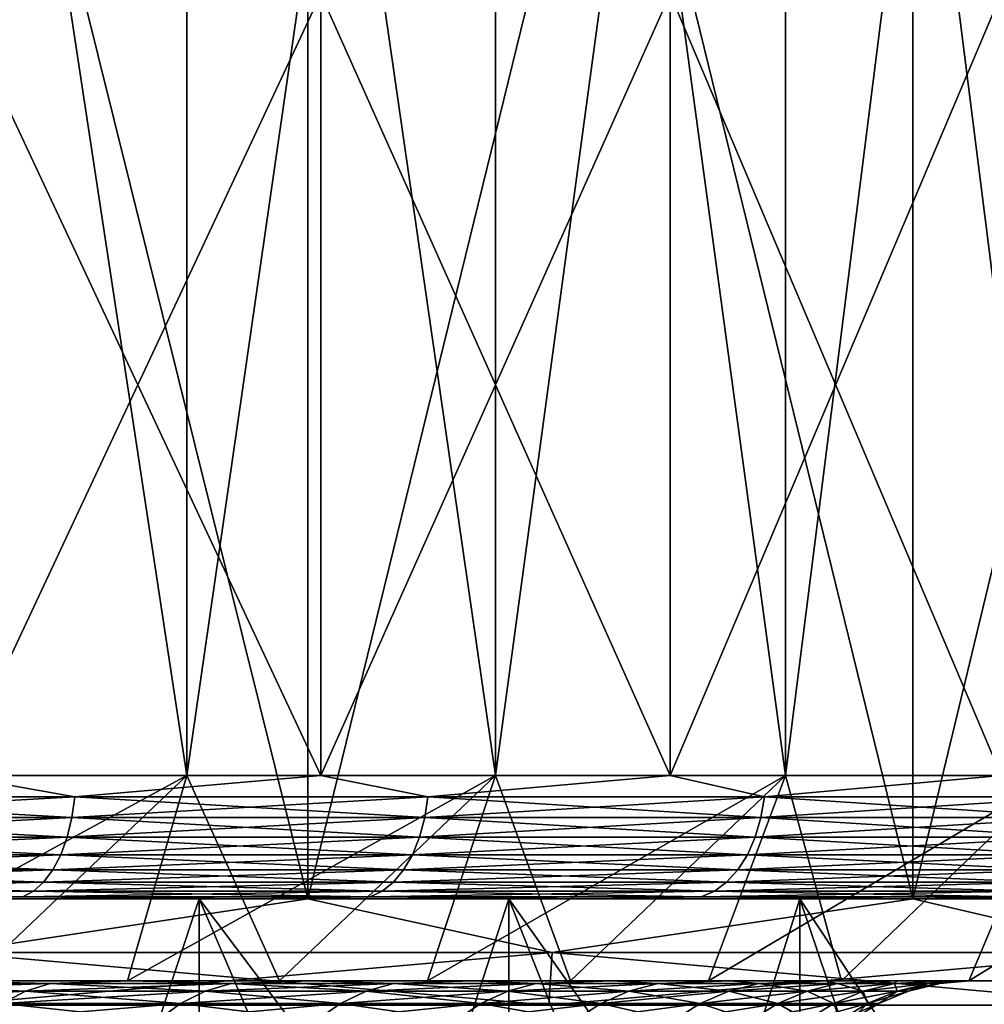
# Model space of a CAD drawing. Header units: metres. Extents: x -30 to 30, y -76 to 64.
# Tile 510 of 541: x 7.68 to 10.03, y 58.24 to 60.64. Entities that reach past the tile are written whole.
import ezdxf

# ---------------------------------------------------------------- set-up
doc = ezdxf.new("R2010")
doc.units = ezdxf.units.M
doc.layers.add('solid_508511', color=7, linetype='CONTINUOUS')

msp = doc.modelspace()

# ---------------------------------------------------------------- linework, layer by layer
at = {"layer": 'solid_508511'}
for points in [[(6.890625, 58.5, -29.197933), (6.890593, 64.5, -29.197941), (8.384591, 64.5, -28.804489)], [(8.384561, 58.5, 28.804499), (8.384591, 64.5, 28.804489), (6.890593, 64.5, 29.197941)], [(6.890625, 58.5, 29.197933), (8.384561, 58.5, 28.804499), (6.890593, 64.5, 29.197941)], [(8.384561, 58.5, -28.804499), (6.890625, 58.5, -29.197933), (8.384591, 64.5, -28.804489)], [(8.384561, 58.5, -28.804499), (8.384591, 64.5, -28.804489), (9.856193, 64.5, -28.334702)], [(9.856262, 58.5, -28.334681), (8.384561, 58.5, -28.804499), (9.856193, 64.5, -28.334702)], [(8.384561, 58.5, 28.804499), (9.856262, 58.5, 28.334681), (8.384591, 64.5, 28.804489)], [(9.856262, 58.5, 28.334681), (9.856193, 64.5, 28.334702), (8.384591, 64.5, 28.804489)], [(9.856262, 58.5, -28.334681), (9.856193, 64.5, -28.334702), (11.301833, 64.5, -27.789719)], [(11.301826, 58.5, 27.789722), (11.301833, 64.5, 27.789719), (9.856193, 64.5, 28.334702)], [(9.856262, 58.5, 28.334681), (11.301826, 58.5, 27.789722), (9.856193, 64.5, 28.334702)], [(11.301826, 58.5, -27.789722), (9.856262, 58.5, -28.334681), (11.301833, 64.5, -27.789719)], [(8.090224, 58.799999, 10.807324), (8.090224, 64, 10.807325), (7.298604, 64, 11.356953)], [(7.298604, 58.799999, 11.356953), (8.090224, 58.799999, 10.807324), (7.298604, 64, 11.356953)], [(7.298604, 58.799999, -11.356953), (7.298605, 64, -11.356952), (8.090225, 64, -10.807324)], [(8.090224, 58.799999, -10.807325), (7.298604, 58.799999, -11.356953), (8.090225, 64, -10.807324)], [(8.840609, 58.799999, 10.202629), (8.840609, 64, 10.202629), (8.090224, 64, 10.807325)], [(8.090224, 58.799999, 10.807324), (8.840609, 58.799999, 10.202629), (8.090224, 64, 10.807325)], [(8.090224, 58.799999, -10.807325), (8.090225, 64, -10.807324), (8.84061, 64, -10.202628)], [(8.840609, 58.799999, -10.202629), (8.090224, 58.799999, -10.807325), (8.84061, 64, -10.202628)], [(9.545927, 58.799999, 9.545956), (9.545927, 64, 9.545957), (8.840609, 64, 10.202629)], [(8.840609, 58.799999, 10.202629), (9.545927, 58.799999, 9.545956), (8.840609, 64, 10.202629)], [(8.840609, 58.799999, -10.202629), (8.84061, 64, -10.202628), (9.545927, 64, -9.545956)], [(9.545927, 58.799999, -9.545956), (8.840609, 58.799999, -10.202629), (9.545927, 64, -9.545956)], [(10.202616, 58.799999, 8.840625), (10.202615, 64, 8.840625), (9.545927, 64, 9.545957)], [(9.545927, 58.799999, 9.545956), (10.202616, 58.799999, 8.840625), (9.545927, 64, 9.545957)], [(9.545927, 58.799999, -9.545956), (9.545927, 64, -9.545956), (10.202616, 64, -8.840624)], [(10.202615, 58.799999, -8.840625), (9.545927, 58.799999, -9.545956), (10.202616, 64, -8.840624)], [(8.41586, 58.799999, -12.477011), (8.41586, 60.700001, -12.477011), (7.525006, 60.700001, -13.033679)], [(7.525006, 58.799999, -13.033679), (8.41586, 58.799999, -12.477011), (7.525006, 60.700001, -13.033679)], [(7.525006, 58.799999, 13.033679), (7.525006, 60.700001, 13.033679), (8.41586, 60.700001, 12.477011)], [(8.41586, 58.799999, 12.477011), (7.525006, 58.799999, 13.033679), (8.41586, 60.700001, 12.477011)], [(9.265713, 58.799999, -11.859556), (9.265713, 60.700001, -11.859556), (8.41586, 60.700001, -12.477011)], [(8.41586, 58.799999, -12.477011), (9.265713, 58.799999, -11.859556), (8.41586, 60.700001, -12.477011)], [(8.41586, 58.799999, 12.477011), (8.41586, 60.700001, 12.477011), (9.265713, 60.700001, 11.859556)], [(9.265713, 58.799999, 11.859556), (8.41586, 58.799999, 12.477011), (9.265713, 60.700001, 11.859556)], [(10.070423, 58.799999, -11.184322), (10.070423, 60.700001, -11.184322), (9.265713, 60.700001, -11.859556)], [(9.265713, 58.799999, -11.859556), (10.070423, 58.799999, -11.184322), (9.265713, 60.700001, -11.859556)], [(9.265713, 58.799999, 11.859556), (9.265713, 60.700001, 11.859556), (10.070423, 60.700001, 11.184322)], [(10.070423, 58.799999, 11.184322), (9.265713, 58.799999, 11.859556), (10.070423, 60.700001, 11.184322)], [(7.81737, 58.747906, -12.855118), (7.525006, 58.799999, -13.033679), (6.921882, 58.747906, -13.358625)], [(6.921882, 58.747906, 13.358625), (7.525006, 58.799999, 13.033679), (7.81737, 58.747906, 12.855118)], [(8.090224, 58.799999, -10.807325), (7.56401, 58.299999, -10.572875), (7.172898, 58.299999, -10.842031)], [(8.090224, 58.799999, -10.807325), (7.172898, 58.299999, -10.842031), (7.298604, 58.799999, -11.356953)], [(7.298604, 58.799999, 11.356953), (7.56401, 58.299999, 10.572875), (8.090224, 58.799999, 10.807324)], [(7.81737, 58.747906, -12.855118), (8.41586, 58.799999, -12.477011), (7.525006, 58.799999, -13.033679)], [(7.81737, 58.747906, 12.855118), (7.525006, 58.799999, 13.033679), (8.41586, 58.799999, 12.477011)], [(8.090224, 58.799999, 10.807324), (7.56401, 58.299999, 10.572875), (7.945297, 58.299999, 10.289427)], [(8.090224, 58.799999, -10.807325), (7.945296, 58.299999, -10.289427), (7.56401, 58.299999, -10.572875)], [(8.676411, 58.747906, -12.291674), (8.41586, 58.799999, -12.477011), (7.81737, 58.747906, -12.855118)], [(7.81737, 58.747906, 12.855118), (8.41586, 58.799999, 12.477011), (8.676411, 58.747906, 12.291674)], [(8.840609, 58.799999, -10.202629), (8.315775, 58.299999, -9.992393), (7.945296, 58.299999, -10.289427)], [(8.840609, 58.799999, -10.202629), (7.945296, 58.299999, -10.289427), (8.090224, 58.799999, -10.807325)], [(8.090224, 58.799999, 10.807324), (7.945297, 58.299999, 10.289427), (8.315776, 58.299999, 9.992392)], [(8.090224, 58.799999, 10.807324), (8.315776, 58.299999, 9.992392), (8.840609, 58.799999, 10.202629)], [(8.840609, 58.799999, -10.202629), (8.675064, 58.299999, -9.682113), (8.315775, 58.299999, -9.992393)], [(8.840609, 58.799999, 10.202629), (8.315776, 58.299999, 9.992392), (8.675064, 58.299999, 9.682113)], [(8.676411, 58.747906, -12.291674), (9.265713, 58.799999, -11.859556), (8.41586, 58.799999, -12.477011)], [(8.676411, 58.747906, 12.291674), (8.41586, 58.799999, 12.477011), (9.265713, 58.799999, 11.859556)], [(8.840609, 58.799999, 10.202629), (8.675064, 58.299999, 9.682113), (9.022843, 58.299999, 9.358862)], [(9.545927, 58.799999, -9.545956), (9.022842, 58.299999, -9.358862), (8.675064, 58.299999, -9.682113)], [(9.545927, 58.799999, -9.545956), (8.675064, 58.299999, -9.682113), (8.840609, 58.799999, -10.202629)], [(9.494997, 58.747906, -11.670919), (9.265713, 58.799999, -11.859556), (8.676411, 58.747906, -12.291674)], [(8.676411, 58.747906, 12.291674), (9.265713, 58.799999, 11.859556), (9.494997, 58.747906, 11.670919)], [(8.840609, 58.799999, 10.202629), (9.022843, 58.299999, 9.358862), (9.545927, 58.799999, 9.545956)], [(9.545927, 58.799999, -9.545956), (9.35881, 58.299999, -9.022896), (9.022842, 58.299999, -9.358862)], [(9.545927, 58.799999, 9.545956), (9.022843, 58.299999, 9.358862), (9.35881, 58.299999, 9.022896)], [(9.494997, 58.747906, -11.670919), (10.070423, 58.799999, -11.184322), (9.265713, 58.799999, -11.859556)], [(9.494997, 58.747906, 11.670919), (9.265713, 58.799999, 11.859556), (10.070423, 58.799999, 11.184322)], [(9.545927, 58.799999, 9.545956), (9.35881, 58.299999, 9.022896), (9.682037, 58.299999, 8.67515)], [(10.202615, 58.799999, -8.840625), (9.682036, 58.299999, -8.67515), (9.35881, 58.299999, -9.022896)], [(10.202615, 58.799999, -8.840625), (9.35881, 58.299999, -9.022896), (9.545927, 58.799999, -9.545956)], [(10.269314, 58.747906, -10.99575), (10.070423, 58.799999, -11.184322), (9.494997, 58.747906, -11.670919)], [(9.494997, 58.747906, 11.670919), (10.070423, 58.799999, 11.184322), (10.269314, 58.747906, 10.99575)], [(9.545927, 58.799999, 9.545956), (9.682037, 58.299999, 8.67515), (10.202616, 58.799999, 8.840625)], [(10.202615, 58.799999, -8.840625), (9.992315, 58.299999, -8.315867), (9.682036, 58.299999, -8.67515)], [(10.202616, 58.799999, 8.840625), (9.682037, 58.299999, 8.67515), (9.992315, 58.299999, 8.315866)], [(10.202616, 58.799999, 8.840625), (9.992315, 58.299999, 8.315866), (10.289383, 58.299999, 7.945354)], [(10.807294, 58.799999, -8.090265), (10.289383, 58.299999, -7.945354), (9.992315, 58.299999, -8.315867)], [(10.807294, 58.799999, -8.090265), (9.992315, 58.299999, -8.315867), (10.202615, 58.799999, -8.840625)], [(7.81737, 58.747906, 12.855118), (7.810328, 58.697346, 12.843538), (6.915647, 58.697346, 13.346593)], [(6.921882, 58.747906, 13.358625), (7.81737, 58.747906, 12.855118), (6.915647, 58.697346, 13.346593)], [(6.921882, 58.747906, -13.358625), (6.915647, 58.697346, -13.346593), (7.810328, 58.697346, -12.843538)], [(7.81737, 58.747906, -12.855118), (6.921882, 58.747906, -13.358625), (7.810328, 58.697346, -12.843538)], [(8.676411, 58.747906, 12.291674), (8.668595, 58.697346, 12.280602), (7.810328, 58.697346, 12.843538)], [(7.81737, 58.747906, 12.855118), (8.676411, 58.747906, 12.291674), (7.810328, 58.697346, 12.843538)], [(7.81737, 58.747906, -12.855118), (7.810328, 58.697346, -12.843538), (8.668595, 58.697346, -12.280602)], [(8.676411, 58.747906, -12.291674), (7.81737, 58.747906, -12.855118), (8.668595, 58.697346, -12.280602)], [(9.494997, 58.747906, 11.670919), (9.486444, 58.697346, 11.660407), (8.668595, 58.697346, 12.280602)], [(8.676411, 58.747906, 12.291674), (9.494997, 58.747906, 11.670919), (8.668595, 58.697346, 12.280602)], [(8.676411, 58.747906, -12.291674), (8.668595, 58.697346, -12.280602), (9.486444, 58.697346, -11.660407)], [(9.494997, 58.747906, -11.670919), (8.676411, 58.747906, -12.291674), (9.486444, 58.697346, -11.660407)], [(10.269314, 58.747906, 10.99575), (10.260064, 58.697346, 10.985846), (9.486444, 58.697346, 11.660407)], [(9.494997, 58.747906, 11.670919), (10.269314, 58.747906, 10.99575), (9.486444, 58.697346, 11.660407)], [(9.494997, 58.747906, -11.670919), (9.486444, 58.697346, -11.660407), (10.260064, 58.697346, -10.985846)], [(10.269314, 58.747906, -10.99575), (9.494997, 58.747906, -11.670919), (10.260064, 58.697346, -10.985846)], [(7.810328, 58.697346, 12.843538), (7.798828, 58.64991, 12.824626), (6.905464, 58.64991, 13.32694)], [(6.915647, 58.697346, 13.346593), (7.810328, 58.697346, 12.843538), (6.905464, 58.64991, 13.32694)], [(6.915647, 58.697346, -13.346593), (6.905464, 58.64991, -13.32694), (7.798828, 58.64991, -12.824626)], [(7.810328, 58.697346, -12.843538), (6.915647, 58.697346, -13.346593), (7.798828, 58.64991, -12.824626)], [(8.668595, 58.697346, 12.280602), (8.65583, 58.64991, 12.262518), (7.798828, 58.64991, 12.824626)], [(7.810328, 58.697346, 12.843538), (8.668595, 58.697346, 12.280602), (7.798828, 58.64991, 12.824626)], [(7.810328, 58.697346, -12.843538), (7.798828, 58.64991, -12.824626), (8.65583, 58.64991, -12.262518)], [(8.668595, 58.697346, -12.280602), (7.810328, 58.697346, -12.843538), (8.65583, 58.64991, -12.262518)], [(9.486444, 58.697346, 11.660407), (9.472476, 58.64991, 11.643236), (8.65583, 58.64991, 12.262518)], [(8.668595, 58.697346, 12.280602), (9.486444, 58.697346, 11.660407), (8.65583, 58.64991, 12.262518)], [(8.668595, 58.697346, -12.280602), (8.65583, 58.64991, -12.262518), (9.472476, 58.64991, -11.643236)], [(9.486444, 58.697346, -11.660407), (8.668595, 58.697346, -12.280602), (9.472476, 58.64991, -11.643236)], [(10.260064, 58.697346, 10.985846), (10.244956, 58.64991, 10.969669), (9.472476, 58.64991, 11.643236)], [(9.486444, 58.697346, 11.660407), (10.260064, 58.697346, 10.985846), (9.472476, 58.64991, 11.643236)], [(9.486444, 58.697346, -11.660407), (9.472476, 58.64991, -11.643236), (10.244956, 58.64991, -10.969669)], [(10.260064, 58.697346, -10.985846), (9.486444, 58.697346, -11.660407), (10.244956, 58.64991, -10.969669)], [(7.798828, 58.64991, 12.824626), (7.783218, 58.607044, 12.798957), (6.891642, 58.607044, 13.300265)], [(6.905464, 58.64991, 13.32694), (7.798828, 58.64991, 12.824626), (6.891642, 58.607044, 13.300265)], [(6.905464, 58.64991, -13.32694), (6.891642, 58.607044, -13.300265), (7.783218, 58.607044, -12.798957)], [(7.798828, 58.64991, -12.824626), (6.905464, 58.64991, -13.32694), (7.783218, 58.607044, -12.798957)], [(8.65583, 58.64991, 12.262518), (8.638505, 58.607044, 12.237974), (7.783218, 58.607044, 12.798957)], [(7.798828, 58.64991, 12.824626), (8.65583, 58.64991, 12.262518), (7.783218, 58.607044, 12.798957)], [(7.798828, 58.64991, -12.824626), (7.783218, 58.607044, -12.798957), (8.638505, 58.607044, -12.237974)], [(8.65583, 58.64991, -12.262518), (7.798828, 58.64991, -12.824626), (8.638505, 58.607044, -12.237974)], [(9.472476, 58.64991, 11.643236), (9.453516, 58.607044, 11.619932), (8.638505, 58.607044, 12.237974)], [(8.65583, 58.64991, 12.262518), (9.472476, 58.64991, 11.643236), (8.638505, 58.607044, 12.237974)], [(8.65583, 58.64991, -12.262518), (8.638505, 58.607044, -12.237974), (9.453516, 58.607044, -11.619932)], [(9.472476, 58.64991, -11.643236), (8.65583, 58.64991, -12.262518), (9.453516, 58.607044, -11.619932)], [(10.244956, 58.64991, 10.969669), (10.22445, 58.607044, 10.947713), (9.453516, 58.607044, 11.619932)], [(9.472476, 58.64991, 11.643236), (10.244956, 58.64991, 10.969669), (9.453516, 58.607044, 11.619932)], [(9.472476, 58.64991, -11.643236), (9.453516, 58.607044, -11.619932), (10.22445, 58.607044, -10.947713)], [(10.244956, 58.64991, -10.969669), (9.472476, 58.64991, -11.643236), (10.22445, 58.607044, -10.947713)], [(7.783218, 58.607044, 12.798957), (7.763975, 58.570053, 12.767312), (6.874603, 58.570053, 13.267381)], [(6.891642, 58.607044, 13.300265), (7.783218, 58.607044, 12.798957), (6.874603, 58.570053, 13.267381)], [(6.891642, 58.607044, -13.300265), (6.874603, 58.570053, -13.267381), (7.763975, 58.570053, -12.767312)], [(7.783218, 58.607044, -12.798957), (6.891642, 58.607044, -13.300265), (7.763975, 58.570053, -12.767312)], [(8.638505, 58.607044, 12.237974), (8.617147, 58.570053, 12.207716), (7.763975, 58.570053, 12.767312)], [(7.783218, 58.607044, 12.798957), (8.638505, 58.607044, 12.237974), (7.763975, 58.570053, 12.767312)], [(7.783218, 58.607044, -12.798957), (7.763975, 58.570053, -12.767312), (8.617147, 58.570053, -12.207716)], [(8.638505, 58.607044, -12.237974), (7.783218, 58.607044, -12.798957), (8.617147, 58.570053, -12.207716)], [(9.453516, 58.607044, 11.619932), (9.430142, 58.570053, 11.591203), (8.617147, 58.570053, 12.207716)], [(8.638505, 58.607044, 12.237974), (9.453516, 58.607044, 11.619932), (8.617147, 58.570053, 12.207716)], [(8.638505, 58.607044, -12.237974), (8.617147, 58.570053, -12.207716), (9.430142, 58.570053, -11.591203)], [(9.453516, 58.607044, -11.619932), (8.638505, 58.607044, -12.237974), (9.430142, 58.570053, -11.591203)], [(10.22445, 58.607044, 10.947713), (10.19917, 58.570053, 10.920645), (9.430142, 58.570053, 11.591203)], [(9.453516, 58.607044, 11.619932), (10.22445, 58.607044, 10.947713), (9.430142, 58.570053, 11.591203)], [(9.453516, 58.607044, -11.619932), (9.430142, 58.570053, -11.591203), (10.19917, 58.570053, -10.920645)], [(10.22445, 58.607044, -10.947713), (9.453516, 58.607044, -11.619932), (10.19917, 58.570053, -10.920645)], [(7.763975, 58.570053, 12.767312), (7.741683, 58.540062, 12.730656), (6.854865, 58.540062, 13.229288)], [(6.874603, 58.570053, 13.267381), (7.763975, 58.570053, 12.767312), (6.854865, 58.540062, 13.229288)], [(6.874603, 58.570053, -13.267381), (6.854865, 58.540062, -13.229288), (7.741683, 58.540062, -12.730656)], [(7.763975, 58.570053, -12.767312), (6.874603, 58.570053, -13.267381), (7.741683, 58.540062, -12.730656)], [(8.617147, 58.570053, 12.207716), (8.592406, 58.540062, 12.172667), (7.741683, 58.540062, 12.730656)], [(7.763975, 58.570053, 12.767312), (8.617147, 58.570053, 12.207716), (7.741683, 58.540062, 12.730656)], [(7.763975, 58.570053, -12.767312), (7.741683, 58.540062, -12.730656), (8.592406, 58.540062, -12.172667)], [(8.617147, 58.570053, -12.207716), (7.763975, 58.570053, -12.767312), (8.592406, 58.540062, -12.172667)], [(9.430142, 58.570053, 11.591203), (9.403068, 58.540062, 11.557922), (8.592406, 58.540062, 12.172667)], [(8.617147, 58.570053, 12.207716), (9.430142, 58.570053, 11.591203), (8.592406, 58.540062, 12.172667)], [(8.617147, 58.570053, -12.207716), (8.592406, 58.540062, -12.172667), (9.403068, 58.540062, -11.557922)], [(9.430142, 58.570053, -11.591203), (8.617147, 58.570053, -12.207716), (9.403068, 58.540062, -11.557922)], [(10.19917, 58.570053, 10.920645), (10.169887, 58.540062, 10.88929), (9.403068, 58.540062, 11.557922)], [(9.430142, 58.570053, 11.591203), (10.19917, 58.570053, 10.920645), (9.403068, 58.540062, 11.557922)], [(9.430142, 58.570053, -11.591203), (9.403068, 58.540062, -11.557922), (10.169887, 58.540062, -10.88929)], [(10.19917, 58.570053, -10.920645), (9.430142, 58.570053, -11.591203), (10.169887, 58.540062, -10.88929)], [(7.741683, 58.540062, 12.730656), (7.717022, 58.517986, 12.690103), (6.833029, 58.517986, 13.187147)], [(6.854865, 58.540062, 13.229288), (7.741683, 58.540062, 12.730656), (6.833029, 58.517986, 13.187147)], [(6.854865, 58.540062, -13.229288), (6.833029, 58.517986, -13.187147), (7.717022, 58.517986, -12.690103)], [(7.741683, 58.540062, -12.730656), (6.854865, 58.540062, -13.229288), (7.717022, 58.517986, -12.690103)], [(8.592406, 58.540062, 12.172667), (8.565036, 58.517986, 12.133891), (7.717022, 58.517986, 12.690103)], [(7.741683, 58.540062, 12.730656), (8.592406, 58.540062, 12.172667), (7.717022, 58.517986, 12.690103)], [(7.741683, 58.540062, -12.730656), (7.717022, 58.517986, -12.690103), (8.565036, 58.517986, -12.133891)], [(8.592406, 58.540062, -12.172667), (7.741683, 58.540062, -12.730656), (8.565036, 58.517986, -12.133891)], [(9.403068, 58.540062, 11.557922), (9.373115, 58.517986, 11.521105), (8.565036, 58.517986, 12.133891)], [(8.592406, 58.540062, 12.172667), (9.403068, 58.540062, 11.557922), (8.565036, 58.517986, 12.133891)], [(8.592406, 58.540062, -12.172667), (8.565036, 58.517986, -12.133891), (9.373115, 58.517986, -11.521105)], [(9.403068, 58.540062, -11.557922), (8.592406, 58.540062, -12.172667), (9.373115, 58.517986, -11.521105)], [(10.169887, 58.540062, 10.88929), (10.137491, 58.517986, 10.854603), (9.373115, 58.517986, 11.521105)], [(9.403068, 58.540062, 11.557922), (10.169887, 58.540062, 10.88929), (9.373115, 58.517986, 11.521105)], [(9.403068, 58.540062, -11.557922), (9.373115, 58.517986, -11.521105), (10.137491, 58.517986, -10.854603)], [(10.169887, 58.540062, -10.88929), (9.403068, 58.540062, -11.557922), (10.137491, 58.517986, -10.854603)], [(7.717022, 58.517986, 12.690103), (7.690743, 58.504494, 12.646889), (6.80976, 58.504494, 13.142241)], [(6.833029, 58.517986, 13.187147), (7.717022, 58.517986, 12.690103), (6.80976, 58.504494, 13.142241)], [(6.833029, 58.517986, -13.187147), (6.80976, 58.504494, -13.142241), (7.690743, 58.504494, -12.646889)], [(7.717022, 58.517986, -12.690103), (6.833029, 58.517986, -13.187147), (7.690743, 58.504494, -12.646889)], [(8.565036, 58.517986, 12.133891), (8.535869, 58.504494, 12.09257), (7.690743, 58.504494, 12.646889)], [(7.717022, 58.517986, 12.690103), (8.565036, 58.517986, 12.133891), (7.690743, 58.504494, 12.646889)], [(7.717022, 58.517986, -12.690103), (7.690743, 58.504494, -12.646889), (8.535869, 58.504494, -12.09257)], [(8.565036, 58.517986, -12.133891), (7.717022, 58.517986, -12.690103), (8.535869, 58.504494, -12.09257)], [(9.373115, 58.517986, 11.521105), (9.341195, 58.504494, 11.481872), (8.535869, 58.504494, 12.09257)], [(8.565036, 58.517986, 12.133891), (9.373115, 58.517986, 11.521105), (8.535869, 58.504494, 12.09257)], [(8.565036, 58.517986, -12.133891), (8.535869, 58.504494, -12.09257), (9.341195, 58.504494, -11.481872)], [(9.373115, 58.517986, -11.521105), (8.565036, 58.517986, -12.133891), (9.341195, 58.504494, -11.481872)], [(10.137491, 58.517986, 10.854603), (10.10297, 58.504494, 10.817639), (9.341195, 58.504494, 11.481872)], [(9.373115, 58.517986, 11.521105), (10.137491, 58.517986, 10.854603), (9.341195, 58.504494, 11.481872)], [(9.373115, 58.517986, -11.521105), (9.341195, 58.504494, -11.481872), (10.10297, 58.504494, -10.817639)], [(10.137491, 58.517986, -10.854603), (9.373115, 58.517986, -11.521105), (10.10297, 58.504494, -10.817639)], [(4.735372, 58.5, 12.695617), (7.375781, 58.5, 12.773422), (8.249022, 58.5, 12.227677)], [(5.628743, 58.5, 12.32557), (4.735372, 58.5, 12.695617), (8.249022, 58.5, 12.227677)], [(5.628743, 58.5, -12.32557), (8.248986, 58.5, -12.227701), (7.375742, 58.5, -12.773444)], [(5.628743, 58.5, -12.32557), (6.493866, 58.5, -11.892526), (8.248986, 58.5, -12.227701)], [(6.493866, 58.5, 11.892526), (5.628743, 58.5, 12.32557), (8.249022, 58.5, 12.227677)], [(6.493866, 58.5, -11.892526), (9.081944, 58.5, -11.622425), (8.248986, 58.5, -12.227701)], [(6.493866, 58.5, -11.892526), (7.325647, 58.5, -11.399009), (9.081944, 58.5, -11.622425)], [(6.493866, 58.5, 11.892526), (8.249022, 58.5, 12.227677), (9.081979, 58.5, 11.622398)], [(7.325647, 58.5, 11.399009), (6.493866, 58.5, 11.892526), (9.081979, 58.5, 11.622398)], [(7.690743, 58.504494, -12.646889), (6.80976, 58.504494, -13.142241), (7.375742, 58.5, -12.773444)], [(6.80976, 58.504494, 13.142241), (7.690743, 58.504494, 12.646889), (7.375781, 58.5, 12.773422)], [(7.517432, 58.369473, -29.034031), (6.890625, 58.5, -29.197933), (8.384561, 58.5, -28.804499)], [(7.517432, 58.369473, 29.034031), (8.384561, 58.5, 28.804499), (6.890625, 58.5, 29.197933)], [(7.325647, 58.5, 11.399009), (7.78841, 57.5, 11.087972), (6.988935, 57.5, 11.6085)], [(7.325647, 58.5, -11.399009), (7.325701, 57.5, -11.398973), (8.120188, 57.5, -10.84735)], [(7.325647, 58.5, -11.399009), (8.120188, 57.5, -10.84735), (8.12025, 58.5, -10.847308)], [(8.12025, 58.5, 10.847308), (7.78841, 57.5, 11.087972), (7.325647, 58.5, 11.399009)], [(7.325647, 58.5, -11.399009), (9.870694, 58.5, -10.960466), (9.081944, 58.5, -11.622425)], [(7.325647, 58.5, -11.399009), (8.12025, 58.5, -10.847308), (9.870694, 58.5, -10.960466)], [(7.325647, 58.5, 11.399009), (9.081979, 58.5, 11.622398), (9.870728, 58.5, 10.960437)], [(8.12025, 58.5, 10.847308), (7.325647, 58.5, 11.399009), (9.870728, 58.5, 10.960437)], [(7.690743, 58.504494, -12.646889), (7.375742, 58.5, -12.773444), (8.248986, 58.5, -12.227701)], [(7.690743, 58.504494, 12.646889), (8.249022, 58.5, 12.227677), (7.375781, 58.5, 12.773422)], [(8.978333, 58.369473, -28.616014), (7.517432, 58.369473, -29.034031), (8.384561, 58.5, -28.804499)], [(7.517432, 58.369473, 29.034031), (8.978333, 58.369473, 28.616014), (8.384561, 58.5, 28.804499)], [(8.535869, 58.504494, -12.09257), (7.690743, 58.504494, -12.646889), (8.248986, 58.5, -12.227701)], [(7.690743, 58.504494, 12.646889), (8.535869, 58.504494, 12.09257), (8.249022, 58.5, 12.227677)], [(8.12025, 58.5, 10.847308), (8.549355, 57.5, 10.512421), (7.78841, 57.5, 11.087972)], [(8.12025, 58.5, -10.847308), (8.120188, 57.5, -10.84735), (8.873377, 57.5, -10.240392)], [(8.12025, 58.5, -10.847308), (8.873377, 57.5, -10.240392), (8.873371, 58.5, -10.240394)], [(8.873371, 58.5, 10.240394), (8.549355, 57.5, 10.512421), (8.12025, 58.5, 10.847308)], [(8.12025, 58.5, -10.847308), (10.611354, 58.5, -10.245079), (9.870694, 58.5, -10.960466)], [(8.12025, 58.5, -10.847308), (8.873371, 58.5, -10.240394), (10.611354, 58.5, -10.245079)], [(8.12025, 58.5, 10.847308), (9.870728, 58.5, 10.960437), (10.611384, 58.5, 10.245048)], [(8.873371, 58.5, 10.240394), (8.12025, 58.5, 10.847308), (10.611384, 58.5, 10.245048)], [(8.535869, 58.504494, -12.09257), (8.248986, 58.5, -12.227701), (9.081944, 58.5, -11.622425)], [(8.535869, 58.504494, 12.09257), (9.081979, 58.5, 11.622398), (8.249022, 58.5, 12.227677)], [(8.978333, 58.369473, -28.616014), (8.384561, 58.5, -28.804499), (9.856262, 58.5, -28.334681)], [(8.978333, 58.369473, 28.616014), (9.856262, 58.5, 28.334681), (8.384561, 58.5, 28.804499)], [(9.341195, 58.504494, -11.481872), (8.535869, 58.504494, -12.09257), (9.081944, 58.5, -11.622425)], [(8.535869, 58.504494, 12.09257), (9.341195, 58.504494, 11.481872), (9.081979, 58.5, 11.622398)], [(8.873371, 58.5, 10.240394), (9.267864, 57.5, 9.884796), (8.549355, 57.5, 10.512421)], [(8.873371, 58.5, -10.240394), (8.873377, 57.5, -10.240392), (9.581297, 57.5, -9.581297)], [(8.873371, 58.5, -10.240394), (9.581297, 57.5, -9.581297), (9.581297, 58.5, -9.581297)], [(9.581297, 58.5, 9.581297), (9.267864, 57.5, 9.884796), (8.873371, 58.5, 10.240394)], [(8.873371, 58.5, -10.240394), (9.581297, 58.5, -9.581297), (10.611354, 58.5, -10.245079)], [(8.873371, 58.5, 10.240394), (10.611384, 58.5, 10.245048), (11.300261, 58.5, 9.479797)], [(9.581297, 58.5, 9.581297), (8.873371, 58.5, 10.240394), (11.300261, 58.5, 9.479797)], [(10.416186, 58.369473, -28.124542), (8.978333, 58.369473, -28.616014), (9.856262, 58.5, -28.334681)], [(8.978333, 58.369473, 28.616014), (10.416186, 58.369473, 28.124542), (9.856262, 58.5, 28.334681)], [(9.341195, 58.504494, -11.481872), (9.081944, 58.5, -11.622425), (9.870694, 58.5, -10.960466)], [(9.341195, 58.504494, 11.481872), (9.870728, 58.5, 10.960437), (9.081979, 58.5, 11.622398)], [(9.918483, 57.5, 9.2318), (9.267864, 57.5, 9.884796), (9.581297, 58.5, 9.581297)], [(10.10297, 58.504494, -10.817639), (9.341195, 58.504494, -11.481872), (9.870694, 58.5, -10.960466)], [(9.341195, 58.504494, 11.481872), (10.10297, 58.504494, 10.817639), (9.870728, 58.5, 10.960437)], [(9.581297, 58.5, -9.581297), (9.581297, 57.5, -9.581297), (10.240392, 57.5, -8.873377)], [(9.581297, 58.5, -9.581297), (10.240392, 57.5, -8.873377), (10.240394, 58.5, -8.873371)], [(9.581297, 58.5, -9.581297), (11.300233, 58.5, -9.479831), (10.611354, 58.5, -10.245079)], [(9.581297, 58.5, -9.581297), (10.240394, 58.5, -8.873371), (11.300233, 58.5, -9.479831)], [(10.240394, 58.5, 8.873371), (9.581297, 58.5, 9.581297), (11.300261, 58.5, 9.479797)], [(9.918483, 57.5, 9.2318), (9.581297, 58.5, 9.581297), (10.240394, 58.5, 8.873371)], [(10.416186, 58.369473, -28.124542), (9.856262, 58.5, -28.334681), (11.301826, 58.5, -27.789722)], [(10.416186, 58.369473, 28.124542), (11.301826, 58.5, 27.789722), (9.856262, 58.5, 28.334681)], [(10.10297, 58.504494, -10.817639), (9.870694, 58.5, -10.960466), (10.611354, 58.5, -10.245079)], [(10.10297, 58.504494, 10.817639), (10.611384, 58.5, 10.245048), (9.870728, 58.5, 10.960437)], [(10.523342, 57.5, 8.535907), (9.918483, 57.5, 9.2318), (10.240394, 58.5, 8.873371)], [(7.511027, 58.241055, -29.009295), (7.517432, 58.369473, -29.034031), (8.978333, 58.369473, -28.616014)], [(8.970683, 58.241055, -28.591635), (7.511027, 58.241055, -29.009295), (8.978333, 58.369473, -28.616014)], [(7.511027, 58.241055, 29.009295), (8.970683, 58.241055, 28.591635), (7.517432, 58.369473, 29.034031)], [(8.970683, 58.241055, 28.591635), (8.978333, 58.369473, 28.616014), (7.517432, 58.369473, 29.034031)], [(8.970683, 58.241055, -28.591635), (8.978333, 58.369473, -28.616014), (10.416186, 58.369473, -28.124542)], [(10.407311, 58.241055, -28.100578), (8.970683, 58.241055, -28.591635), (10.416186, 58.369473, -28.124542)], [(8.970683, 58.241055, 28.591635), (10.407311, 58.241055, 28.100578), (8.978333, 58.369473, 28.616014)], [(10.407311, 58.241055, 28.100578), (10.416186, 58.369473, 28.124542), (8.978333, 58.369473, 28.616014)], [(7.757162, 58.293842, -6.186131), (7.273181, 58.293842, -6.748526), (7.465311, 58.299999, -6.653502)], [(7.273181, 58.293842, 6.748526), (7.757162, 58.293842, 6.186131), (7.46532, 58.299999, 6.653493)], [(7.465311, 58.299999, -6.653502), (7.56401, 58.299999, -10.572875), (7.945296, 58.299999, -10.289427)], [(7.952748, 58.299999, -6.062491), (7.465311, 58.299999, -6.653502), (7.945296, 58.299999, -10.289427)], [(7.757162, 58.293842, -6.186131), (7.465311, 58.299999, -6.653502), (7.952748, 58.299999, -6.062491)], [(7.46532, 58.299999, 6.653493), (7.952756, 58.299999, 6.06248), (7.56401, 58.299999, 10.572875)], [(7.757162, 58.293842, 6.186131), (7.952756, 58.299999, 6.06248), (7.46532, 58.299999, 6.653493)], [(7.952756, 58.299999, 6.06248), (7.945297, 58.299999, 10.289427), (7.56401, 58.299999, 10.572875)], [(8.197762, 58.293842, -5.589139), (7.757162, 58.293842, -6.186131), (7.952748, 58.299999, -6.062491)], [(7.757162, 58.293842, 6.186131), (8.197762, 58.293842, 5.589139), (7.952756, 58.299999, 6.06248)], [(7.952748, 58.299999, -6.062491), (7.945296, 58.299999, -10.289427), (8.315775, 58.299999, -9.992393)], [(7.952756, 58.299999, 6.06248), (8.315776, 58.299999, 9.992392), (7.945297, 58.299999, 10.289427)], [(8.393498, 58.299999, -5.435912), (7.952748, 58.299999, -6.062491), (8.315775, 58.299999, -9.992393)], [(8.197762, 58.293842, -5.589139), (7.952748, 58.299999, -6.062491), (8.393498, 58.299999, -5.435912)], [(7.952756, 58.299999, 6.06248), (8.393506, 58.299999, 5.435901), (8.315776, 58.299999, 9.992392)], [(8.197762, 58.293842, 5.589139), (8.393506, 58.299999, 5.435901), (7.952756, 58.299999, 6.06248)], [(8.592516, 58.293842, -4.960891), (8.197762, 58.293842, -5.589139), (8.393498, 58.299999, -5.435912)], [(8.197762, 58.293842, 5.589139), (8.592516, 58.293842, 4.960891), (8.393506, 58.299999, 5.435901)], [(8.393498, 58.299999, -5.435912), (8.315775, 58.299999, -9.992393), (8.675064, 58.299999, -9.682113)], [(8.393506, 58.299999, 5.435901), (8.675064, 58.299999, 9.682113), (8.315776, 58.299999, 9.992392)], [(8.785022, 58.299999, -4.777381), (8.393498, 58.299999, -5.435912), (8.675064, 58.299999, -9.682113)], [(8.592516, 58.293842, -4.960891), (8.393498, 58.299999, -5.435912), (8.785022, 58.299999, -4.777381)], [(8.393506, 58.299999, 5.435901), (8.785028, 58.299999, 4.77737), (8.675064, 58.299999, 9.682113)], [(8.592516, 58.293842, 4.960891), (8.785028, 58.299999, 4.77737), (8.393506, 58.299999, 5.435901)], [(8.939218, 58.293842, -4.3049), (8.592516, 58.293842, -4.960891), (8.785022, 58.299999, -4.777381)], [(8.592516, 58.293842, 4.960891), (8.939218, 58.293842, 4.3049), (8.785028, 58.299999, 4.77737)], [(8.785028, 58.299999, 4.77737), (9.022843, 58.299999, 9.358862), (8.675064, 58.299999, 9.682113)], [(8.785022, 58.299999, -4.777381), (8.675064, 58.299999, -9.682113), (9.022842, 58.299999, -9.358862)], [(9.124943, 58.299999, -4.090891), (8.785022, 58.299999, -4.777381), (9.022842, 58.299999, -9.358862)], [(8.939218, 58.293842, -4.3049), (8.785022, 58.299999, -4.777381), (9.124943, 58.299999, -4.090891)], [(8.785028, 58.299999, 4.77737), (9.124949, 58.299999, 4.090879), (9.022843, 58.299999, 9.358862)], [(8.939218, 58.293842, 4.3049), (9.124949, 58.299999, 4.090879), (8.785028, 58.299999, 4.77737)], [(9.235928, 58.293842, -3.624834), (8.939218, 58.293842, -4.3049), (9.124943, 58.299999, -4.090891)], [(8.939218, 58.293842, 4.3049), (9.235928, 58.293842, 3.624834), (9.124949, 58.299999, 4.090879)], [(9.124943, 58.299999, -4.090891), (9.022842, 58.299999, -9.358862), (9.35881, 58.299999, -9.022896)], [(9.124949, 58.299999, 4.090879), (9.35881, 58.299999, 9.022896), (9.022843, 58.299999, 9.358862)], [(9.411348, 58.299999, -3.380308), (9.124943, 58.299999, -4.090891), (9.35881, 58.299999, -9.022896)], [(9.235928, 58.293842, -3.624834), (9.124943, 58.299999, -4.090891), (9.411348, 58.299999, -3.380308)], [(9.124949, 58.299999, 4.090879), (9.411353, 58.299999, 3.380295), (9.35881, 58.299999, 9.022896)], [(9.235928, 58.293842, 3.624834), (9.411353, 58.299999, 3.380295), (9.124949, 58.299999, 4.090879)], [(9.480986, 58.293842, -2.924497), (9.235928, 58.293842, -3.624834), (9.411348, 58.299999, -3.380308)], [(9.235928, 58.293842, 3.624834), (9.480986, 58.293842, 2.924497), (9.411353, 58.299999, 3.380295)], [(9.642501, 58.299999, 2.649938), (9.682037, 58.299999, 8.67515), (9.35881, 58.299999, 9.022896)], [(9.411353, 58.299999, 3.380295), (9.642501, 58.299999, 2.649938), (9.35881, 58.299999, 9.022896)], [(9.411348, 58.299999, -3.380308), (9.35881, 58.299999, -9.022896), (9.682036, 58.299999, -8.67515)], [(9.642498, 58.299999, -2.649951), (9.411348, 58.299999, -3.380308), (9.682036, 58.299999, -8.67515)], [(9.480986, 58.293842, -2.924497), (9.411348, 58.299999, -3.380308), (9.642498, 58.299999, -2.649951)], [(9.480986, 58.293842, 2.924497), (9.642501, 58.299999, 2.649938), (9.411353, 58.299999, 3.380295)], [(9.673023, 58.293842, -2.207804), (9.480986, 58.293842, -2.924497), (9.642498, 58.299999, -2.649951)], [(9.480986, 58.293842, 2.924497), (9.673023, 58.293842, 2.207804), (9.642501, 58.299999, 2.649938)], [(9.817062, 58.299999, -1.904008), (9.642498, 58.299999, -2.649951), (9.682036, 58.299999, -8.67515)], [(9.673023, 58.293842, -2.207804), (9.642498, 58.299999, -2.649951), (9.817062, 58.299999, -1.904008)], [(9.642501, 58.299999, 2.649938), (9.817065, 58.299999, 1.903995), (9.682037, 58.299999, 8.67515)], [(9.673023, 58.293842, 2.207804), (9.817065, 58.299999, 1.903995), (9.642501, 58.299999, 2.649938)], [(9.810965, 58.293842, -1.478765), (9.673023, 58.293842, -2.207804), (9.817062, 58.299999, -1.904008)], [(9.673023, 58.293842, 2.207804), (9.810965, 58.293842, 1.478765), (9.817065, 58.299999, 1.903995)], [(9.817062, 58.299999, -1.904008), (9.682036, 58.299999, -8.67515), (9.992315, 58.299999, -8.315867)], [(9.934018, 58.299999, 1.146859), (9.992315, 58.299999, 8.315866), (9.682037, 58.299999, 8.67515)], [(9.817065, 58.299999, 1.903995), (9.934018, 58.299999, 1.146859), (9.682037, 58.299999, 8.67515)], [(9.810965, 58.293842, -1.478765), (9.817062, 58.299999, -1.904008), (9.934016, 58.299999, -1.146872)], [(9.894039, 58.293842, -0.741456), (9.810965, 58.293842, -1.478765), (9.934016, 58.299999, -1.146872)], [(9.810965, 58.293842, 1.478765), (9.934018, 58.299999, 1.146859), (9.817065, 58.299999, 1.903995)], [(9.810965, 58.293842, 1.478765), (9.894039, 58.293842, 0.741456), (9.934018, 58.299999, 1.146859)], [(9.934016, 58.299999, -1.146872), (9.817062, 58.299999, -1.904008), (9.992315, 58.299999, -8.315867)], [(9.894039, 58.293842, -0.741456), (9.934016, 58.299999, -1.146872), (9.992659, 58.299999, -0.383074)], [(9.921782, 58.293842), (9.894039, 58.293842, -0.741456), (9.992659, 58.299999, -0.383074)], [(9.894039, 58.293842, 0.741456), (9.99266, 58.299999, 0.383061), (9.934018, 58.299999, 1.146859)], [(9.894039, 58.293842, 0.741456), (9.921782, 58.293842), (9.99266, 58.299999, 0.383061)], [(9.921782, 58.293842), (9.992659, 58.299999, -0.383074), (9.99266, 58.299999, 0.383061)], [(9.992659, 58.299999, -0.383074), (9.934016, 58.299999, -1.146872), (9.992315, 58.299999, -8.315867)], [(9.934018, 58.299999, 1.146859), (9.99266, 58.299999, 0.383061), (9.992315, 58.299999, 8.315866)], [(10.289383, 58.299999, -7.945354), (10.289383, 58.299999, 7.945354), (9.992315, 58.299999, 8.315866)], [(9.99266, 58.299999, 0.383061), (10.289383, 58.299999, -7.945354), (9.992315, 58.299999, 8.315866)], [(9.992659, 58.299999, -0.383074), (9.992315, 58.299999, -8.315867), (10.289383, 58.299999, -7.945354)], [(9.99266, 58.299999, 0.383061), (9.992659, 58.299999, -0.383074), (10.289383, 58.299999, -7.945354)], [(7.164017, 58.245434, -6.647236), (7.217201, 58.275505, -6.696584), (7.697457, 58.275505, -6.138517)], [(7.640733, 58.245434, -6.093282), (7.164017, 58.245434, -6.647236), (7.697457, 58.275505, -6.138517)], [(7.217201, 58.275505, -6.696584), (7.273181, 58.293842, -6.748526), (7.757162, 58.293842, -6.186131)], [(7.697457, 58.275505, -6.138517), (7.217201, 58.275505, -6.696584), (7.757162, 58.293842, -6.186131)], [(7.217201, 58.275505, 6.696584), (7.697457, 58.275505, 6.138517), (7.273181, 58.293842, 6.748526)], [(7.640733, 58.245434, 6.093282), (7.697457, 58.275505, 6.138517), (7.217201, 58.275505, 6.696584)], [(7.697457, 58.275505, 6.138517), (7.757162, 58.293842, 6.186131), (7.273181, 58.293842, 6.748526)], [(7.640733, 58.245434, -6.093282), (7.697457, 58.275505, -6.138517), (8.134665, 58.275505, -5.546121)], [(8.074719, 58.245434, -5.505251), (7.640733, 58.245434, -6.093282), (8.134665, 58.275505, -5.546121)], [(7.640733, 58.245434, 6.093282), (8.074719, 58.245434, 5.505251), (7.697457, 58.275505, 6.138517)], [(7.697457, 58.275505, -6.138517), (7.757162, 58.293842, -6.186131), (8.197762, 58.293842, -5.589139)], [(8.134665, 58.275505, -5.546121), (7.697457, 58.275505, -6.138517), (8.197762, 58.293842, -5.589139)], [(7.697457, 58.275505, 6.138517), (8.134665, 58.275505, 5.546121), (7.757162, 58.293842, 6.186131)], [(8.074719, 58.245434, 5.505251), (8.134665, 58.275505, 5.546121), (7.697457, 58.275505, 6.138517)], [(8.134665, 58.275505, 5.546121), (8.197762, 58.293842, 5.589139), (7.757162, 58.293842, 6.186131)], [(8.074719, 58.245434, -5.505251), (8.134665, 58.275505, -5.546121), (8.526381, 58.275505, -4.922709)], [(8.46355, 58.245434, -4.886432), (8.074719, 58.245434, -5.505251), (8.526381, 58.275505, -4.922709)], [(8.074719, 58.245434, 5.505251), (8.46355, 58.245434, 4.886432), (8.134665, 58.275505, 5.546121)], [(8.134665, 58.275505, -5.546121), (8.197762, 58.293842, -5.589139), (8.592516, 58.293842, -4.960891)], [(8.526381, 58.275505, -4.922709), (8.134665, 58.275505, -5.546121), (8.592516, 58.293842, -4.960891)], [(8.134665, 58.275505, 5.546121), (8.526381, 58.275505, 4.922709), (8.197762, 58.293842, 5.589139)], [(8.46355, 58.245434, 4.886432), (8.526381, 58.275505, 4.922709), (8.134665, 58.275505, 5.546121)], [(8.526381, 58.275505, 4.922709), (8.592516, 58.293842, 4.960891), (8.197762, 58.293842, 5.589139)], [(8.46355, 58.245434, -4.886432), (8.526381, 58.275505, -4.922709), (8.870414, 58.275505, -4.271766)], [(8.805047, 58.245434, -4.240287), (8.46355, 58.245434, -4.886432), (8.870414, 58.275505, -4.271766)], [(8.46355, 58.245434, 4.886432), (8.805047, 58.245434, 4.240287), (8.526381, 58.275505, 4.922709)], [(8.526381, 58.275505, -4.922709), (8.592516, 58.293842, -4.960891), (8.939218, 58.293842, -4.3049)], [(8.870414, 58.275505, -4.271766), (8.526381, 58.275505, -4.922709), (8.939218, 58.293842, -4.3049)], [(8.526381, 58.275505, 4.922709), (8.870414, 58.275505, 4.271766), (8.592516, 58.293842, 4.960891)], [(8.805047, 58.245434, 4.240287), (8.870414, 58.275505, 4.271766), (8.526381, 58.275505, 4.922709)], [(8.870414, 58.275505, 4.271766), (8.939218, 58.293842, 4.3049), (8.592516, 58.293842, 4.960891)], [(8.805047, 58.245434, -4.240287), (8.870414, 58.275505, -4.271766), (9.16484, 58.275505, -3.596935)], [(9.097303, 58.245434, -3.570428), (8.805047, 58.245434, -4.240287), (9.16484, 58.275505, -3.596935)], [(8.805047, 58.245434, 4.240287), (9.097303, 58.245434, 3.570428), (8.870414, 58.275505, 4.271766)], [(8.870414, 58.275505, -4.271766), (8.939218, 58.293842, -4.3049), (9.235928, 58.293842, -3.624834)], [(9.16484, 58.275505, -3.596935), (8.870414, 58.275505, -4.271766), (9.235928, 58.293842, -3.624834)], [(8.870414, 58.275505, 4.271766), (9.16484, 58.275505, 3.596935), (8.939218, 58.293842, 4.3049)], [(9.097303, 58.245434, 3.570428), (9.16484, 58.275505, 3.596935), (8.870414, 58.275505, 4.271766)], [(9.16484, 58.275505, 3.596935), (9.235928, 58.293842, 3.624834), (8.939218, 58.293842, 4.3049)], [(9.097303, 58.245434, -3.570428), (9.16484, 58.275505, -3.596935), (9.408012, 58.275505, -2.901988)], [(9.338684, 58.245434, -2.880602), (9.097303, 58.245434, -3.570428), (9.408012, 58.275505, -2.901988)], [(9.097303, 58.245434, 3.570428), (9.338684, 58.245434, 2.880602), (9.16484, 58.275505, 3.596935)], [(9.16484, 58.275505, -3.596935), (9.235928, 58.293842, -3.624834), (9.480986, 58.293842, -2.924497)], [(9.408012, 58.275505, -2.901988), (9.16484, 58.275505, -3.596935), (9.480986, 58.293842, -2.924497)], [(9.16484, 58.275505, 3.596935), (9.408012, 58.275505, 2.901988), (9.235928, 58.293842, 3.624834)], [(9.338684, 58.245434, 2.880602), (9.408012, 58.275505, 2.901988), (9.16484, 58.275505, 3.596935)], [(9.408012, 58.275505, 2.901988), (9.480986, 58.293842, 2.924497), (9.235928, 58.293842, 3.624834)], [(9.338684, 58.245434, -2.880602), (9.408012, 58.275505, -2.901988), (9.598572, 58.275505, -2.190811)], [(9.527839, 58.245434, -2.174667), (9.338684, 58.245434, -2.880602), (9.598572, 58.275505, -2.190811)], [(9.338684, 58.245434, 2.880602), (9.527839, 58.245434, 2.174667), (9.408012, 58.275505, 2.901988)], [(9.408012, 58.275505, -2.901988), (9.480986, 58.293842, -2.924497), (9.673023, 58.293842, -2.207804)], [(9.598572, 58.275505, -2.190811), (9.408012, 58.275505, -2.901988), (9.673023, 58.293842, -2.207804)], [(9.408012, 58.275505, 2.901988), (9.598572, 58.275505, 2.190811), (9.480986, 58.293842, 2.924497)], [(9.527839, 58.245434, 2.174667), (9.598572, 58.275505, 2.190811), (9.408012, 58.275505, 2.901988)], [(9.598572, 58.275505, 2.190811), (9.673023, 58.293842, 2.207804), (9.480986, 58.293842, 2.924497)], [(9.527839, 58.245434, -2.174667), (9.598572, 58.275505, -2.190811), (9.735452, 58.275505, -1.467383)], [(9.66371, 58.245434, -1.45657), (9.527839, 58.245434, -2.174667), (9.735452, 58.275505, -1.467383)], [(9.527839, 58.245434, 2.174667), (9.66371, 58.245434, 1.45657), (9.598572, 58.275505, 2.190811)], [(9.598572, 58.275505, -2.190811), (9.673023, 58.293842, -2.207804), (9.810965, 58.293842, -1.478765)], [(9.735452, 58.275505, -1.467383), (9.598572, 58.275505, -2.190811), (9.810965, 58.293842, -1.478765)], [(9.598572, 58.275505, 2.190811), (9.735452, 58.275505, 1.467383), (9.673023, 58.293842, 2.207804)], [(9.66371, 58.245434, 1.45657), (9.735452, 58.275505, 1.467383), (9.598572, 58.275505, 2.190811)], [(9.66371, 58.245434, -1.45657), (9.735452, 58.275505, -1.467383), (9.817887, 58.275505, -0.735749)], [(9.745538, 58.245434, -0.730327), (9.66371, 58.245434, -1.45657), (9.817887, 58.275505, -0.735749)], [(9.66371, 58.245434, 1.45657), (9.745538, 58.245434, 0.730327), (9.735452, 58.275505, 1.467383)], [(9.735452, 58.275505, 1.467383), (9.810965, 58.293842, 1.478765), (9.673023, 58.293842, 2.207804)], [(9.735452, 58.275505, -1.467383), (9.810965, 58.293842, -1.478765), (9.894039, 58.293842, -0.741456)], [(9.817887, 58.275505, -0.735749), (9.735452, 58.275505, -1.467383), (9.894039, 58.293842, -0.741456)], [(9.735452, 58.275505, 1.467383), (9.817887, 58.275505, 0.735749), (9.810965, 58.293842, 1.478765)], [(9.745538, 58.245434, 0.730327), (9.817887, 58.275505, 0.735749), (9.735452, 58.275505, 1.467383)], [(9.745538, 58.245434, -0.730327), (9.817887, 58.275505, -0.735749), (9.845417, 58.275505)], [(9.772864, 58.245434), (9.745538, 58.245434, -0.730327), (9.845417, 58.275505)], [(9.745538, 58.245434, 0.730327), (9.772864, 58.245434), (9.817887, 58.275505, 0.735749)], [(9.772864, 58.245434), (9.845417, 58.275505), (9.817887, 58.275505, 0.735749)], [(9.817887, 58.275505, 0.735749), (9.894039, 58.293842, 0.741456), (9.810965, 58.293842, 1.478765)], [(9.817887, 58.275505, -0.735749), (9.894039, 58.293842, -0.741456), (9.921782, 58.293842)], [(9.845417, 58.275505), (9.817887, 58.275505, -0.735749), (9.921782, 58.293842)], [(9.817887, 58.275505, 0.735749), (9.845417, 58.275505), (9.894039, 58.293842, 0.741456)], [(9.845417, 58.275505), (9.921782, 58.293842), (9.894039, 58.293842, 0.741456)], [(7.588391, 58.204369, -6.05154), (7.640733, 58.245434, -6.093282), (8.074719, 58.245434, -5.505251)], [(8.019404, 58.204369, -5.467537), (7.588391, 58.204369, -6.05154), (8.074719, 58.245434, -5.505251)], [(7.588391, 58.204369, 6.05154), (8.019404, 58.204369, 5.467537), (7.640733, 58.245434, 6.093282)], [(8.019404, 58.204369, 5.467537), (8.074719, 58.245434, 5.505251), (7.640733, 58.245434, 6.093282)], [(8.019404, 58.204369, -5.467537), (8.074719, 58.245434, -5.505251), (8.46355, 58.245434, -4.886432)], [(8.40557, 58.204369, -4.852958), (8.019404, 58.204369, -5.467537), (8.46355, 58.245434, -4.886432)], [(8.019404, 58.204369, 5.467537), (8.40557, 58.204369, 4.852958), (8.074719, 58.245434, 5.505251)], [(8.40557, 58.204369, 4.852958), (8.46355, 58.245434, 4.886432), (8.074719, 58.245434, 5.505251)], [(8.40557, 58.204369, -4.852958), (8.46355, 58.245434, -4.886432), (8.805047, 58.245434, -4.240287)], [(8.744729, 58.204369, -4.211239), (8.40557, 58.204369, -4.852958), (8.805047, 58.245434, -4.240287)], [(8.40557, 58.204369, 4.852958), (8.744729, 58.204369, 4.211239), (8.46355, 58.245434, 4.886432)], [(8.744729, 58.204369, 4.211239), (8.805047, 58.245434, 4.240287), (8.46355, 58.245434, 4.886432)], [(8.744729, 58.204369, -4.211239), (8.805047, 58.245434, -4.240287), (9.097303, 58.245434, -3.570428)], [(9.034983, 58.204369, -3.545969), (8.744729, 58.204369, -4.211239), (9.097303, 58.245434, -3.570428)], [(8.744729, 58.204369, 4.211239), (9.034983, 58.204369, 3.545969), (8.805047, 58.245434, 4.240287)], [(9.034983, 58.204369, 3.545969), (9.097303, 58.245434, 3.570428), (8.805047, 58.245434, 4.240287)], [(9.034983, 58.204369, -3.545969), (9.097303, 58.245434, -3.570428), (9.338684, 58.245434, -2.880602)], [(9.27471, 58.204369, -2.860869), (9.034983, 58.204369, -3.545969), (9.338684, 58.245434, -2.880602)], [(9.034983, 58.204369, 3.545969), (9.27471, 58.204369, 2.860869), (9.097303, 58.245434, 3.570428)], [(9.27471, 58.204369, 2.860869), (9.338684, 58.245434, 2.880602), (9.097303, 58.245434, 3.570428)], [(9.27471, 58.204369, -2.860869), (9.338684, 58.245434, -2.880602), (9.527839, 58.245434, -2.174667)], [(9.462569, 58.204369, -2.15977), (9.27471, 58.204369, -2.860869), (9.527839, 58.245434, -2.174667)], [(9.27471, 58.204369, 2.860869), (9.462569, 58.204369, 2.15977), (9.338684, 58.245434, 2.880602)], [(9.462569, 58.204369, 2.15977), (9.527839, 58.245434, 2.174667), (9.338684, 58.245434, 2.880602)], [(9.462569, 58.204369, -2.15977), (9.527839, 58.245434, -2.174667), (9.66371, 58.245434, -1.45657)], [(9.597509, 58.204369, -1.446592), (9.462569, 58.204369, -2.15977), (9.66371, 58.245434, -1.45657)], [(9.462569, 58.204369, 2.15977), (9.597509, 58.204369, 1.446592), (9.527839, 58.245434, 2.174667)], [(9.597509, 58.204369, 1.446592), (9.66371, 58.245434, 1.45657), (9.527839, 58.245434, 2.174667)], [(9.597509, 58.204369, -1.446592), (9.66371, 58.245434, -1.45657), (9.745538, 58.245434, -0.730327)], [(9.678777, 58.204369, -0.725324), (9.597509, 58.204369, -1.446592), (9.745538, 58.245434, -0.730327)], [(9.597509, 58.204369, 1.446592), (9.678777, 58.204369, 0.725324), (9.66371, 58.245434, 1.45657)], [(9.678777, 58.204369, 0.725324), (9.745538, 58.245434, 0.730327), (9.66371, 58.245434, 1.45657)], [(9.678777, 58.204369, -0.725324), (9.745538, 58.245434, -0.730327), (9.772864, 58.245434)], [(9.705916, 58.204369), (9.678777, 58.204369, -0.725324), (9.772864, 58.245434)], [(9.678777, 58.204369, 0.725324), (9.705916, 58.204369), (9.745538, 58.245434, 0.730327)], [(9.705916, 58.204369), (9.772864, 58.245434), (9.745538, 58.245434, 0.730327)]]:
    msp.add_3dface(points, dxfattribs=at)

doc.saveas('drawing.dxf')
